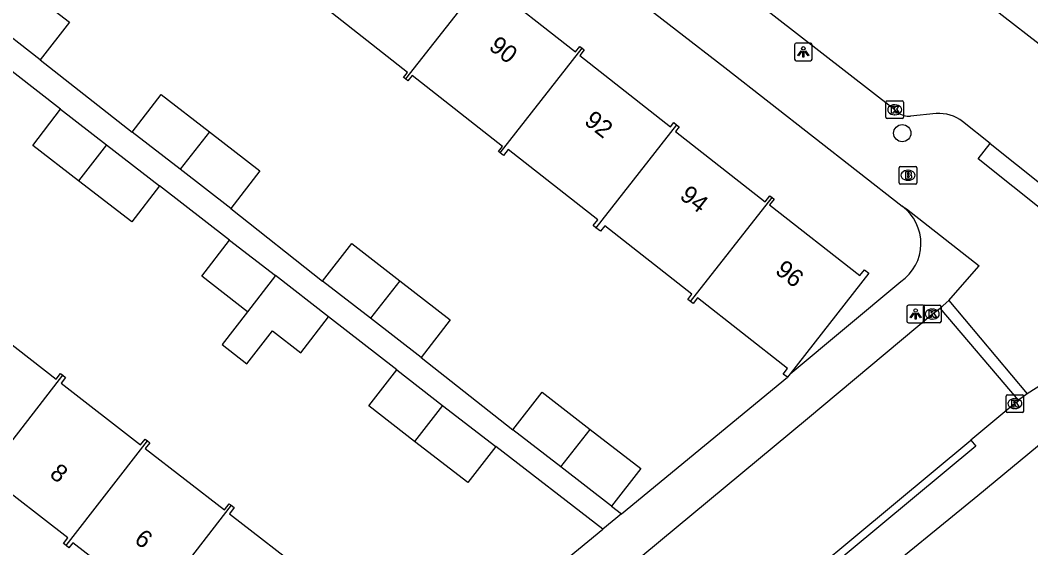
# Model space of a CAD drawing. Extents: x 157466 to 158888, y 383063 to 384677.
# Drawn here: x 158686.8 to 158744.1, y 383854.4 to 383884.4 of the extents above; entities that cross this region are included whole.
import ezdxf

# ---------------------------------------------------------------- set-up
doc = ezdxf.new("R2010")
doc.units = 0
for name, color, linetype in [('IMGEO_Boom', 7, 'Continuous'), ('IMGEO_Brandkraan', 7, 'Continuous'), ('IMGEO_Kolk', 7, 'Continuous'), ('IMGEO_Lichtpunt', 7, 'Continuous'), ('IMGEO_Pand', 7, 'Continuous'), ('IMGEO_Pand_nummerreeks', 7, 'Continuous'), ('IMGEO_Rijbaan_lokaal_open', 7, 'Continuous'), ('IMGEO_Voetpad_open', 7, 'Continuous')]:
    doc.layers.add(name, color=color, linetype=linetype)

msp = doc.modelspace()

# ---------------------------------------------------------------- linework, layer by layer
at = {"layer": 'IMGEO_Boom'}
msp.add_circle((158736.796, 383877.955), 0.489, dxfattribs=at)
at = {"layer": 'IMGEO_Brandkraan'}
for p, q in [((158736.625, 383875.14), (158736.625, 383875.992)), ((158736.7, 383876.066), (158737.552, 383876.066)), ((158737.113, 383875.846), (158737.138, 383875.846)), ((158737.626, 383875.992), (158737.626, 383875.14)), ((158737.136, 383875.286), (158737.111, 383875.286)), ((158737.552, 383875.066), (158736.7, 383875.066))]:
    msp.add_line(p, q, dxfattribs=at)
for points in [[(158736.625, 383875.14), (158736.625, 383875.992)], [(158736.7, 383876.066), (158737.552, 383876.066)], [(158737.626, 383875.992), (158737.626, 383875.14)], [(158736.973, 383875.766), (158736.973, 383875.366), (158737.186, 383875.366)], [(158737.204, 383875.766), (158736.973, 383875.766)], [(158737.152, 383875.685), (158737.098, 383875.685), (158737.098, 383875.609)], [(158737.098, 383875.609), (158737.151, 383875.609)], [(158737.16, 383875.533), (158737.098, 383875.533), (158737.098, 383875.452)], [(158737.098, 383875.452), (158737.16, 383875.452)], [(158737.552, 383875.066), (158736.7, 383875.066)]]:
    msp.add_lwpolyline(points, dxfattribs=at)
for centre, radius, start, end in [((158736.702, 383875.99), 0.0765, 91.55205, 178.44795), ((158736.702, 383875.99), 0.0765, 91.55205, 178.44795), ((158737.55, 383875.99), 0.0765, 1.55205, 88.44795), ((158737.55, 383875.99), 0.0765, 1.55205, 88.44795), ((158737.153, 383875.647), 0.0379, 267.82845, 90.93552), ((158737.161, 383875.492), 0.0404, 269.87594, 90.50774), ((158737.192, 383875.617), 0.251, 268.66757, 293.53466), ((158737.208, 383875.621), 0.145, 59.4692, 91.53667), ((158737.233, 383875.668), 0.0922, 285.51372, 58.15012), ((158737.238, 383875.476), 0.105, 301.31148, 78.98903), ((158736.702, 383875.142), 0.0765, 181.55205, 268.44795), ((158736.702, 383875.142), 0.0765, 181.55205, 268.44795), ((158737.55, 383875.142), 0.0765, 271.55205, 358.44795), ((158737.55, 383875.142), 0.0765, 271.55205, 358.44795)]:
    msp.add_arc(centre, radius, start, end, dxfattribs=at)
for centre, major_axis, ratio, start_param, end_param in [((158737.112, 383875.566), (-0.387, 0.002), 0.722429, 4.712389, 7.853982), ((158737.137, 383875.566), (-0.39, 0.002), 0.717154, 1.570796, 4.712389)]:
    msp.add_ellipse(centre, major_axis=major_axis, ratio=ratio, start_param=start_param, end_param=end_param, dxfattribs=at)
at = {"layer": 'IMGEO_Kolk'}
for p, q in [((158735.869, 383878.857), (158735.869, 383879.709)), ((158735.944, 383879.783), (158736.796, 383879.783)), ((158736.357, 383879.563), (158736.382, 383879.563)), ((158736.87, 383879.709), (158736.87, 383878.857)), ((158736.796, 383878.783), (158735.944, 383878.783)), ((158736.38, 383879.003), (158736.355, 383879.003)), ((158737.995, 383867.261), (158737.995, 383868.113)), ((158738.07, 383868.187), (158738.922, 383868.187)), ((158738.483, 383867.967), (158738.508, 383867.967)), ((158738.996, 383868.113), (158738.996, 383867.261)), ((158738.506, 383867.407), (158738.481, 383867.407)), ((158738.922, 383867.187), (158738.07, 383867.187)), ((158742.684, 383862.176), (158742.684, 383863.028)), ((158742.759, 383863.102), (158743.611, 383863.102)), ((158743.172, 383862.882), (158743.197, 383862.882)), ((158743.685, 383863.028), (158743.685, 383862.176)), ((158743.611, 383862.102), (158742.759, 383862.102)), ((158743.195, 383862.322), (158743.17, 383862.322))]:
    msp.add_line(p, q, dxfattribs=at)
for points in [[(158735.869, 383878.857), (158735.869, 383879.709)], [(158735.944, 383879.783), (158736.796, 383879.783)], [(158736.19, 383879.483), (158736.313, 383879.483), (158736.313, 383879.332), (158736.443, 383879.483), (158736.607, 383879.483), (158736.461, 383879.332), (158736.614, 383879.083), (158736.462, 383879.083), (158736.377, 383879.247), (158736.313, 383879.18), (158736.313, 383879.083), (158736.19, 383879.083), (158736.19, 383879.483)], [(158736.87, 383879.709), (158736.87, 383878.857)], [(158736.796, 383878.783), (158735.944, 383878.783)], [(158737.995, 383867.261), (158737.995, 383868.113)], [(158738.07, 383868.187), (158738.922, 383868.187)], [(158738.316, 383867.887), (158738.439, 383867.887), (158738.439, 383867.736), (158738.569, 383867.887), (158738.733, 383867.887), (158738.587, 383867.736), (158738.74, 383867.487), (158738.588, 383867.487), (158738.503, 383867.651), (158738.439, 383867.584), (158738.439, 383867.487), (158738.316, 383867.487), (158738.316, 383867.887)], [(158738.996, 383868.113), (158738.996, 383867.261)], [(158738.922, 383867.187), (158738.07, 383867.187)], [(158742.684, 383862.176), (158742.684, 383863.028)], [(158742.759, 383863.102), (158743.611, 383863.102)], [(158743.005, 383862.802), (158743.128, 383862.802), (158743.128, 383862.651), (158743.258, 383862.802), (158743.422, 383862.802), (158743.276, 383862.651), (158743.429, 383862.402), (158743.277, 383862.402), (158743.192, 383862.566), (158743.128, 383862.499), (158743.128, 383862.402), (158743.005, 383862.402), (158743.005, 383862.802)], [(158743.685, 383863.028), (158743.685, 383862.176)], [(158743.611, 383862.102), (158742.759, 383862.102)]]:
    msp.add_lwpolyline(points, dxfattribs=at)
for centre, start, end in [((158735.946, 383879.707), 91.55205, 178.44795), ((158735.946, 383879.707), 91.55205, 178.44795), ((158736.794, 383879.707), 1.55205, 88.44795), ((158736.794, 383879.707), 1.55205, 88.44795), ((158735.946, 383878.859), 181.55205, 268.44795), ((158735.946, 383878.859), 181.55205, 268.44795), ((158736.794, 383878.859), 271.55205, 358.44795), ((158736.794, 383878.859), 271.55205, 358.44795), ((158738.072, 383868.111), 91.55205, 178.44795), ((158738.072, 383868.111), 91.55205, 178.44795), ((158738.92, 383868.111), 1.55205, 88.44795), ((158738.92, 383868.111), 1.55205, 88.44795), ((158738.072, 383867.263), 181.55205, 268.44795), ((158738.072, 383867.263), 181.55205, 268.44795), ((158738.92, 383867.263), 271.55205, 358.44795), ((158738.92, 383867.263), 271.55205, 358.44795), ((158742.761, 383863.026), 91.55205, 178.44795), ((158742.761, 383863.026), 91.55205, 178.44795), ((158743.609, 383863.026), 1.55205, 88.44795), ((158743.609, 383863.026), 1.55205, 88.44795), ((158742.761, 383862.178), 181.55205, 268.44795), ((158742.761, 383862.178), 181.55205, 268.44795), ((158743.609, 383862.178), 271.55205, 358.44795), ((158743.609, 383862.178), 271.55205, 358.44795)]:
    msp.add_arc(centre, 0.0765, start, end, dxfattribs=at)
for centre, major_axis, ratio, start_param, end_param in [((158736.356, 383879.283), (-0.387, 0.002), 0.722429, 4.712389, 7.853982), ((158736.381, 383879.283), (-0.39, 0.002), 0.717154, 1.570796, 4.712389), ((158738.482, 383867.687), (-0.387, 0.002), 0.722429, 4.712389, 7.853982), ((158738.507, 383867.687), (-0.39, 0.002), 0.717154, 1.570796, 4.712389), ((158743.171, 383862.602), (-0.387, 0.002), 0.722429, 4.712389, 7.853982), ((158743.196, 383862.602), (-0.39, 0.002), 0.717154, 1.570796, 4.712389)]:
    msp.add_ellipse(centre, major_axis=major_axis, ratio=ratio, start_param=start_param, end_param=end_param, dxfattribs=at)
at = {"layer": 'IMGEO_Lichtpunt'}
for p, q in [((158730.684, 383882.968), (158730.684, 383882.161)), ((158730.684, 383882.968), (158730.684, 383882.161)), ((158731.586, 383883.063), (158730.778, 383883.063)), ((158731.586, 383883.063), (158730.778, 383883.063)), ((158731.68, 383882.161), (158731.68, 383882.968)), ((158731.68, 383882.161), (158731.68, 383882.968)), ((158730.778, 383882.067), (158731.586, 383882.067)), ((158730.778, 383882.067), (158731.586, 383882.067)), ((158737.054, 383868.096), (158737.054, 383867.289)), ((158737.054, 383868.096), (158737.054, 383867.289)), ((158737.956, 383868.191), (158737.148, 383868.191)), ((158737.956, 383868.191), (158737.148, 383868.191)), ((158738.05, 383867.289), (158738.05, 383868.096)), ((158738.05, 383867.289), (158738.05, 383868.096)), ((158737.148, 383867.195), (158737.956, 383867.195)), ((158737.148, 383867.195), (158737.956, 383867.195))]:
    msp.add_line(p, q, dxfattribs=at)
for points in [[(158731.058, 383882.632), (158731.097, 383882.604), (158730.909, 383882.342), (158730.871, 383882.369), (158731.058, 383882.632)], [(158731.16, 383882.584), (158731.207, 383882.584), (158731.207, 383882.262), (158731.16, 383882.262), (158731.16, 383882.584)], [(158731.27, 383882.604), (158731.308, 383882.631), (158731.495, 383882.369), (158731.456, 383882.341), (158731.27, 383882.604)], [(158737.428, 383867.76), (158737.467, 383867.732), (158737.279, 383867.47), (158737.241, 383867.497), (158737.428, 383867.76)], [(158737.53, 383867.712), (158737.577, 383867.712), (158737.577, 383867.39), (158737.53, 383867.39), (158737.53, 383867.712)], [(158737.64, 383867.732), (158737.678, 383867.759), (158737.865, 383867.497), (158737.826, 383867.469), (158737.64, 383867.732)]]:
    msp.add_lwpolyline(points, dxfattribs=at)
for centre in [(158731.183, 383882.766), (158737.553, 383867.894)]:
    msp.add_circle(centre, 0.0994, dxfattribs=at)
for centre, start, end in [((158730.778, 383882.968), 90, 180), ((158730.778, 383882.968), 90, 180), ((158731.586, 383882.968), 0, 90), ((158731.586, 383882.968), 0, 90), ((158730.778, 383882.161), 180, 270), ((158730.778, 383882.161), 180, 270), ((158731.586, 383882.161), 270, 0), ((158731.586, 383882.161), 270, 360), ((158737.148, 383868.096), 90, 180), ((158737.148, 383868.096), 90, 180), ((158737.956, 383868.096), 0, 90), ((158737.956, 383868.096), 0, 90), ((158737.148, 383867.289), 180, 270), ((158737.148, 383867.289), 180, 270), ((158737.956, 383867.289), 270, 0), ((158737.956, 383867.289), 270, 360)]:
    msp.add_arc(centre, 0.0946, start, end, dxfattribs=at)
at = {"layer": 'IMGEO_Pand'}
for points in [[(158713.217, 383886.929), (158708.605, 383881.04)], [(158713.217, 383886.929), (158713.326, 383886.844), (158713.13, 383886.594), (158718.263, 383882.572), (158718.502, 383882.877), (158718.628, 383882.778)], [(158686.685, 383886.471), (158689.546, 383884.257), (158687.89, 383882.117)], [(158708.605, 383881.04), (158708.501, 383881.122), (158708.725, 383881.407), (158703.577, 383885.442), (158703.353, 383885.156), (158703.176, 383885.294)], [(158687.89, 383882.117), (158685.016, 383884.341)], [(158713.978, 383876.841), (158718.628, 383882.778)], [(158718.628, 383882.778), (158718.755, 383882.679), (158718.502, 383882.357), (158723.656, 383878.317), (158723.842, 383878.554), (158723.993, 383878.436)], [(158713.978, 383876.841), (158713.892, 383876.909), (158714.119, 383877.198), (158708.984, 383881.224), (158708.75, 383880.926), (158708.605, 383881.04)], [(158693.101, 383878.008), (158694.757, 383880.148), (158697.489, 383878.034)], [(158690.062, 383875.245), (158687.459, 383877.259), (158689.044, 383879.309)], [(158689.044, 383879.309), (158691.65, 383877.293)], [(158723.993, 383878.436), (158719.411, 383872.588)], [(158723.993, 383878.436), (158724.146, 383878.316), (158723.93, 383878.04), (158729.016, 383874.053), (158729.288, 383874.4), (158729.407, 383874.307)], [(158695.821, 383875.904), (158693.101, 383878.008)], [(158697.489, 383878.034), (158695.821, 383875.904)], [(158697.489, 383878.034), (158700.35, 383875.821), (158698.694, 383873.681)], [(158691.65, 383877.293), (158690.062, 383875.245)], [(158691.65, 383877.293), (158694.662, 383874.963)], [(158719.411, 383872.588), (158719.258, 383872.708), (158719.519, 383873.042), (158714.427, 383877.033), (158714.163, 383876.696), (158713.978, 383876.841)], [(158698.694, 383873.681), (158695.821, 383875.904)], [(158694.662, 383874.963), (158693.076, 383872.914), (158690.062, 383875.245)], [(158724.783, 383868.404), (158729.407, 383874.307)], [(158729.407, 383874.307), (158729.526, 383874.213), (158729.27, 383873.887), (158734.396, 383869.87), (158734.655, 383870.2), (158734.905, 383870.003), (158730.432, 383864.296)], [(158724.783, 383868.404), (158724.634, 383868.521), (158724.865, 383868.817), (158719.914, 383872.698), (158719.669, 383872.386), (158719.411, 383872.588)], [(158699.652, 383867.819), (158697.048, 383869.833), (158698.633, 383871.883)], [(158698.633, 383871.883), (158701.24, 383869.867)], [(158703.903, 383869.555), (158705.559, 383871.695), (158708.292, 383869.581)], [(158701.24, 383869.867), (158699.652, 383867.819)], [(158704.251, 383867.537), (158701.24, 383869.867)], [(158706.623, 383867.451), (158703.903, 383869.555)], [(158708.292, 383869.581), (158706.623, 383867.451)], [(158708.292, 383869.581), (158711.152, 383867.368), (158709.496, 383865.228)], [(158730.279, 383864.101), (158730.044, 383864.285), (158730.29, 383864.599), (158725.176, 383868.608), (158724.928, 383868.291), (158724.783, 383868.404)], [(158684.378, 383867.916), (158684.522, 383867.805), (158684.28, 383867.492), (158688.796, 383863.991), (158689.042, 383864.31), (158689.167, 383864.213)], [(158699.652, 383867.819), (158698.205, 383865.953), (158699.615, 383864.859), (158701.063, 383866.727), (158702.665, 383865.488), (158704.251, 383867.537)], [(158709.496, 383865.228), (158706.623, 383867.451)], [(158709.13, 383860.457), (158706.528, 383862.47), (158708.113, 383864.52)], [(158708.113, 383864.52), (158710.718, 383862.505)], [(158684.531, 383858.233), (158689.167, 383864.213)], [(158689.167, 383864.213), (158689.322, 383864.093), (158689.065, 383863.762), (158693.582, 383860.26), (158693.838, 383860.59), (158693.967, 383860.49)], [(158730.432, 383864.296), (158730.279, 383864.101)], [(158714.708, 383861.118), (158716.364, 383863.258), (158719.096, 383861.144)], [(158710.718, 383862.505), (158709.13, 383860.457)], [(158710.718, 383862.505), (158713.731, 383860.174)], [(158717.428, 383859.014), (158714.708, 383861.118)], [(158717.428, 383859.014), (158719.096, 383861.144)], [(158719.096, 383861.144), (158721.957, 383858.931), (158720.301, 383856.791)], [(158689.359, 383854.549), (158693.967, 383860.49)], [(158693.967, 383860.49), (158694.099, 383860.387), (158693.843, 383860.057), (158698.337, 383856.573), (158698.608, 383856.923), (158698.726, 383856.832)], [(158713.731, 383860.174), (158712.145, 383858.125), (158709.13, 383860.457)], [(158720.301, 383856.791), (158717.428, 383859.014)], [(158689.359, 383854.549), (158689.204, 383854.669), (158689.451, 383854.988), (158684.952, 383858.476), (158684.676, 383858.12), (158684.531, 383858.233)], [(158698.726, 383856.832), (158694.087, 383850.851)], [(158698.726, 383856.832), (158698.89, 383856.705), (158698.619, 383856.355), (158703.074, 383852.901), (158703.323, 383853.223), (158703.447, 383853.127)], [(158694.087, 383850.851), (158693.94, 383850.966), (158694.174, 383851.266), (158689.733, 383854.71), (158689.515, 383854.428), (158689.359, 383854.549)]]:
    msp.add_lwpolyline(points, dxfattribs=at)
at = {"layer": 'IMGEO_Rijbaan_lokaal_open'}
for points in [[(158755.145, 383874.821), (158754.965, 383874.95), (158741.882, 383885.094), (158738.521, 383887.727), (158715.776, 383905.511)], [(158736.544, 383879.137), (158736.371, 383879.284), (158728.268, 383885.604), (158711.604, 383898.459), (158710.77, 383899.111)], [(158738.727, 383879.062), (158737.273, 383878.925)], [(158741.794, 383877.366), (158740.223, 383878.623)], [(158741.794, 383877.366), (158750.847, 383870.143), (158755.448, 383866.422)], [(158703.395, 383838.483), (158731.42, 383861.766), (158738.497, 383867.686), (158738.946, 383868.013)], [(158743.386, 383862.8), (158738.946, 383868.013)], [(158743.386, 383862.8), (158743.184, 383862.603), (158740.686, 383860.527)], [(158722.736, 383845.567), (158725.268, 383847.696), (158740.686, 383860.527)]]:
    msp.add_lwpolyline(points, dxfattribs=at)
for centre, radius, start, end in [((158737.151, 383879.866), 0.949, 230.19746, 277.3727), ((158738.894, 383876.861), 2.207, 52.96412, 94.32731)]:
    msp.add_arc(centre, radius, start, end, dxfattribs=at)
at = {"layer": 'IMGEO_Voetpad_open'}
for points in [[(158736.794, 383873.802), (158726.736, 383881.663), (158707.538, 383896.51), (158644.552, 383945.748)], [(158689.044, 383879.309), (158685.165, 383882.332)], [(158687.89, 383882.117), (158693.101, 383878.008)], [(158755.448, 383866.422), (158754.771, 383865.575), (158741.107, 383876.507), (158741.794, 383877.366)], [(158698.633, 383871.883), (158694.662, 383874.963)], [(158698.694, 383873.681), (158703.903, 383869.555)], [(158739.438, 383868.46), (158741.149, 383870.399), (158741.151, 383870.402), (158737.028, 383873.642), (158736.794, 383873.802)], [(158730.432, 383864.296), (158736.709, 383869.542)], [(158738.946, 383868.013), (158739.438, 383868.46)], [(158739.438, 383868.46), (158743.892, 383863.161)], [(158708.113, 383864.52), (158704.251, 383867.537)], [(158750.794, 383862.615), (158747.569, 383865.479), (158747.545, 383865.464), (158743.892, 383863.161)], [(158709.496, 383865.228), (158714.708, 383861.118)], [(158720.866, 383856.354), (158730.279, 383864.101)], [(158743.892, 383863.161), (158743.386, 383862.8)], [(158665.631, 383794.659), (158683.038, 383808.972), (158698.492, 383822.059), (158703.128, 383825.758), (158729.211, 383847.528), (158734.83, 383852.288), (158741.082, 383857.398), (158745.448, 383860.998), (158746.525, 383861.94)], [(158740.686, 383860.527), (158740.973, 383860.195), (158723.005, 383845.238), (158722.736, 383845.567)], [(158719.801, 383855.478), (158713.731, 383860.174)], [(158720.866, 383856.354), (158719.801, 383855.478)], [(158720.301, 383856.791), (158720.866, 383856.354)], [(158702.804, 383841.49), (158719.801, 383855.478)]]:
    msp.add_lwpolyline(points, dxfattribs=at)
msp.add_arc((158735.25, 383871.702), 2.607, 304.03945, 53.6744, dxfattribs=at)

# ---------------------------------------------------------------- texts
at = {"layer": 'IMGEO_Pand_nummerreeks'}
for s, rotation, p in [('90', 321.96087, (158713.28, 383882.758)), ('92', 321.96087, (158718.691, 383878.525)), ('94', 321.96087, (158724.109, 383874.285)), ('96', 321.96087, (158729.525, 383870.048)), ('8', 322.18027, (158688.359, 383858.501)), ('6', 322.18027, (158693.162, 383854.773))]:
    msp.add_text(s, height=1, rotation=rotation, dxfattribs=at).set_placement(p)

doc.saveas('drawing.dxf')
